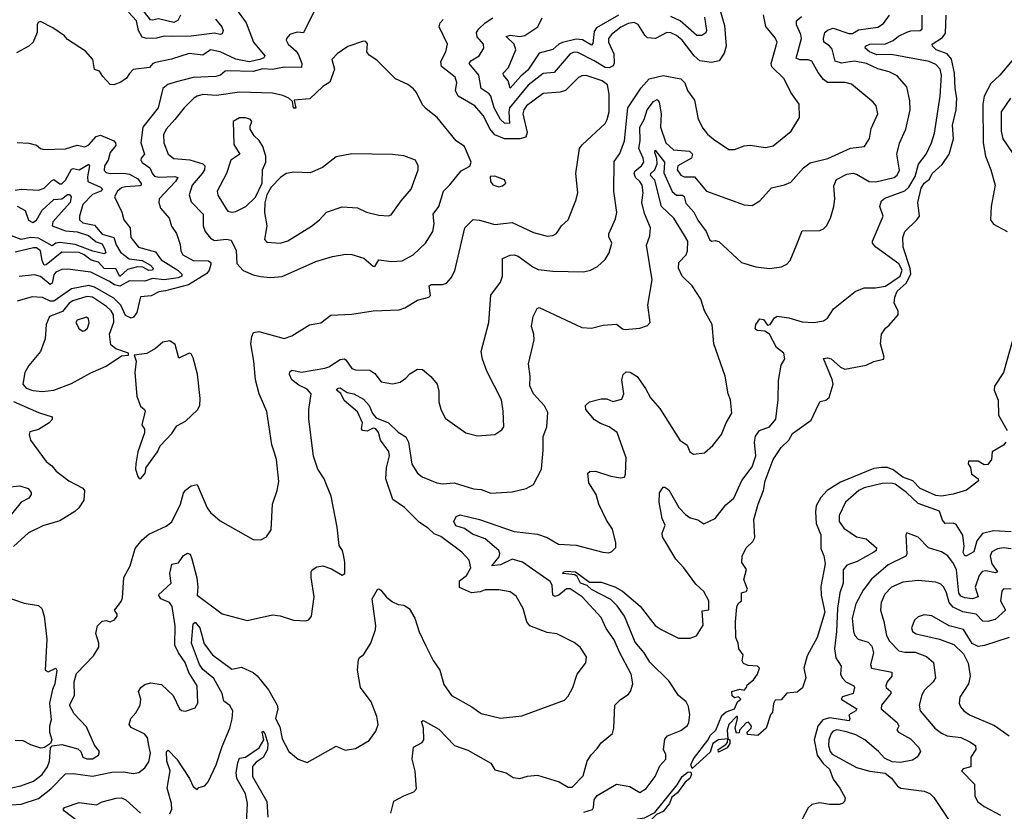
# Model space of a CAD drawing. Extents: x 1552033 to 1694788, y 811965 to 917215.
# Tile 605 of 632: x 1672088 to 1677180, y 903855 to 907952. Entities that reach past the tile are written whole.
import ezdxf

# ---------------------------------------------------------------- set-up
doc = ezdxf.new("R2010")
doc.units = 0

msp = doc.modelspace()

# ---------------------------------------------------------------- linework, layer by layer
at = {"layer": '0CON20XD'}
for points in [[(1672919.6, 907975), (1672905, 907947.1), (1672885, 907936.4), (1672805, 907956.7), (1672775, 907948.8), (1672765, 907951.5), (1672695, 908038.1)], [(1671995, 903884.7), (1672095, 903891.7), (1672185, 903921.2), (1672248.4, 903971.6), (1672325, 904048.6), (1672365, 904050), (1672465, 904036.7), (1672565, 904057.2), (1672625, 904059.5), (1672675, 904050.8), (1672703.8, 904056.2), (1672735, 904080), (1672755, 904110.8), (1672763.5, 904155), (1672754.8, 904194.8), (1672747.9, 904235), (1672735, 904253.8), (1672665, 904288.9), (1672653.3, 904305), (1672662.2, 904335), (1672688.1, 904365), (1672710, 904405), (1672714.4, 904435), (1672702.9, 904475), (1672714.5, 904495.5), (1672735, 904510.8), (1672765, 904519.2), (1672821.2, 904511.2), (1672882, 904455), (1672914, 904385), (1672925, 904376.2), (1672945, 904373.8), (1672995, 904391.2), (1673009.2, 904415), (1673005.4, 904505), (1672962.5, 904572.5), (1672943.5, 904625), (1672908.4, 904675), (1672889.6, 904715), (1672892.4, 904815), (1672876.4, 904915), (1672861.8, 904935), (1672818.5, 904955), (1672805.5, 904975), (1672870.4, 905035), (1672863.4, 905085), (1672875, 905134.2), (1672908.8, 905141.2), (1672935, 905178.5), (1672955, 905190), (1672970, 905185), (1672977.8, 905162.2), (1673003.7, 905063.7), (1673008.4, 905015), (1673005, 904973.8), (1673135, 904877.5), (1673265, 904842.9), (1673395, 904871.2), (1673435, 904866.2), (1673503.9, 904843.9), (1673565, 904840), (1673583.6, 904846.4), (1673596.2, 904865), (1673610.6, 904965), (1673594.4, 905065), (1673594.3, 905095), (1673600, 905105), (1673625, 905120), (1673655, 905126), (1673700.3, 905110.3), (1673755, 905076.2), (1673769.2, 905085), (1673769.5, 905145), (1673763, 905183), (1673756.9, 905205), (1673739.7, 905229.7), (1673729.6, 905325), (1673699.3, 905485), (1673674.6, 905545), (1673662.5, 905575), (1673629.5, 905625), (1673607, 905693), (1673582.9, 905885), (1673583.1, 905935), (1673594.5, 906015), (1673575, 906040.4), (1673530.7, 906060.7), (1673495, 906087.5), (1673483.2, 906115), (1673485, 906128.5), (1673495, 906138.2), (1673545, 906128.1), (1673665, 906147.8), (1673686.7, 906155), (1673745, 906192.5), (1673765, 906195.7), (1673775, 906192), (1673806.2, 906146.2), (1673825, 906140), (1673898.3, 906138.3), (1673925, 906120), (1673957.1, 906077.1), (1674015, 906067.1), (1674055, 906076), (1674085, 906096.2), (1674105, 906118.8), (1674145, 906143.8), (1674171.7, 906141.7), (1674214.4, 906104.4), (1674247.1, 906065), (1674255, 906030), (1674255.4, 905974.6), (1674265, 905936), (1674288.9, 905888.9), (1674323.8, 905863.8), (1674394.4, 905814.4), (1674455, 905798.6), (1674545.8, 905804.2), (1674581.7, 905828.3), (1674591.2, 905845), (1674588.9, 905925), (1674578.8, 905985), (1674503.4, 906133.4), (1674481.4, 906195), (1674474.2, 906235), (1674513.1, 906385), (1674524.4, 906525.6), (1674575, 906593.8), (1674584.4, 906625), (1674584.3, 906715.7), (1674625, 906732.5), (1674645, 906734.4), (1674665, 906727.5), (1674742, 906672), (1674769.3, 906659.3), (1674845, 906649.6), (1675003.2, 906646.8), (1675040, 906655), (1675076.2, 906675), (1675115, 906711.2), (1675135.8, 906745), (1675149.2, 906795), (1675135, 906827.5), (1675134.2, 906844.2), (1675169.6, 906920.4), (1675175.4, 906954.6), (1675160.5, 907065), (1675161.7, 907218.3), (1675191.5, 907258.5), (1675215.3, 907325), (1675232.7, 907495), (1675301.2, 907598.8), (1675342.9, 907645), (1675415, 907663.2), (1675507.1, 907645), (1675527.1, 907625), (1675541.4, 907585), (1675578, 907535), (1675597.2, 907437.2), (1675620.6, 907390.6), (1675645, 907359.2), (1675675, 907332.5), (1675755, 907280), (1675785, 907280), (1675835, 907298.6), (1675865, 907301.5), (1675945, 907289.5), (1675985, 907299.2), (1676077.1, 907375), (1676121.4, 907445), (1676118.1, 907515), (1676075.6, 907575), (1676040.6, 907645), (1675976.8, 907706.8), (1675974.5, 907725), (1676004.6, 907835), (1675995, 907858.1), (1675946.6, 907916.6), (1675933.7, 907976.3)], [(1673208.2, 908005), (1673259.6, 907935), (1673297.1, 907835), (1673355.5, 907764.5), (1673350.8, 907755), (1673330, 907745), (1673275, 907734.3), (1673205, 907747.2), (1673125, 907785.2), (1673075, 907796.2), (1673035, 907768.4), (1672965, 907776.3), (1672873.1, 907746.9), (1672789.3, 907730.7), (1672776, 907725), (1672758.8, 907705), (1672675, 907693.3), (1672655, 907673.8), (1672640.7, 907649.3), (1672611.3, 907628.7), (1672575, 907613.8), (1672555, 907616), (1672517.1, 907657.1), (1672500.8, 907685), (1672475, 907694.4), (1672466.2, 907745), (1672428.3, 907788.3), (1672335, 907849.4), (1672318.7, 907868.7), (1672259.4, 907909.4), (1672195, 907941.4), (1672183.3, 907936.7), (1672177.5, 907925), (1672178.6, 907885), (1672157.5, 907835), (1672135.5, 907814.5), (1672070.7, 907779.3)], [(1673610.5, 907995), (1673555, 907883.3), (1673525, 907886.7), (1673505, 907882), (1673485, 907874.2), (1673467.5, 907855), (1673465.7, 907845), (1673475.7, 907825), (1673517.9, 907787.9), (1673529, 907769), (1673547.6, 907725), (1673545, 907704.5), (1673455, 907705.7), (1673395, 907694.5), (1673345, 907696.6), (1673295, 907684.1), (1673162.8, 907687.2), (1673151.2, 907685), (1673126, 907665), (1673101.9, 907658.1), (1672985, 907651.6), (1672891.7, 907628.2), (1672853.8, 907616.2), (1672827.5, 907595), (1672803.3, 907495), (1672725.2, 907394.8), (1672714.1, 907315), (1672733.3, 907255), (1672715.6, 907235), (1672714.5, 907225), (1672721.7, 907211.8), (1672761.6, 907185), (1672773.8, 907153.8), (1672785, 907142.4), (1672807.5, 907137.5), (1672890.1, 907140.1), (1672905.4, 907135), (1672894.2, 907115), (1672808.2, 907025), (1672807.1, 907005), (1672816.2, 906976.2), (1672860.6, 906925), (1672873.1, 906883.1), (1672899.4, 906845), (1672917.9, 906787.9), (1672921.4, 906755), (1672932.2, 906735), (1672985, 906705.3), (1673065, 906703.8), (1673075.6, 906695.6), (1673076.5, 906685), (1673067.5, 906655), (1673055, 906638.8), (1672961.2, 906578.8), (1672841.1, 906548.9), (1672806.9, 906543.1), (1672768.1, 906521.9), (1672713.1, 906516.9), (1672693, 906437), (1672677, 906413), (1672665, 906407.5), (1672635, 906420.4), (1672610.8, 906475), (1672575, 906511.2), (1672475, 906567.3), (1672445, 906576.1), (1672355, 906558.5), (1672265, 906494.4), (1672245, 906495.6), (1672205, 906513.8), (1672152.7, 906517.3), (1672075, 906495.4)], [(1673100.5, 907955), (1673133.8, 907915), (1673140, 907895), (1673135, 907878), (1673125, 907875.7), (1673095, 907882.4), (1672975, 907866.2), (1672874.1, 907864.1), (1672835, 907865.8), (1672795, 907855.7), (1672745, 907853.9), (1672721.2, 907861.2), (1672702.4, 907895), (1672691.5, 907945), (1672650.2, 907990.2)], [(1675185, 907974.5), (1675070.6, 907909.4), (1675058.7, 907891.3), (1675051.4, 907828.6), (1675045, 907820.4), (1674997.9, 907847.9), (1674965, 907850.4), (1674895, 907834), (1674875.8, 907825), (1674845, 907797), (1674775, 907778.3), (1674715, 907690.3), (1674680, 907660), (1674625, 907597.1), (1674613.9, 907635), (1674589.3, 907665), (1674588.9, 907675), (1674615.4, 907705), (1674653.8, 907795), (1674644.5, 907824.5), (1674603.1, 907865), (1674625, 907870.7), (1674674.3, 907864.3), (1674699.9, 907870.1), (1674768.2, 907915), (1674790.4, 907960.4)], [(1675005, 903850.6), (1675050, 903865), (1675056.1, 903875), (1675059.5, 903915), (1675073.8, 903936.2), (1675175, 903994.9), (1675243.3, 903983.3), (1675295, 903952.5), (1675326.9, 903973.1), (1675375, 904035.4), (1675399.1, 904090.9), (1675430, 904125), (1675429.1, 904149.1), (1675416.7, 904175), (1675425, 904227.5), (1675437.5, 904245), (1675506.4, 904273.6), (1675540.9, 904299.1), (1675548.9, 904315), (1675554.2, 904355), (1675546.8, 904396.8), (1675535, 904421.9), (1675494.1, 904454.1), (1675445, 904530.9), (1675346.3, 904626.3), (1675317.1, 904675), (1675270.5, 904730.5), (1675215, 904864.5), (1675178.3, 904918.3), (1675145, 904951.8), (1675045, 905003.6), (1675022.9, 905022.9), (1674988.8, 905035), (1674970.4, 905070.4), (1674959.2, 905079.1), (1674896, 905085), (1674900, 905095), (1674915, 905097.8), (1674962, 905095), (1675035, 905040.8), (1675095, 905040.8), (1675165, 905015.8), (1675205, 904993.6), (1675296.3, 904916.3), (1675375, 904817.3), (1675405, 904795.4), (1675495, 904751.4), (1675555, 904751.2), (1675587.3, 904762.7), (1675622.2, 904817.8), (1675616.8, 904893.2), (1675652.3, 904897.7), (1675650.9, 904945), (1675625, 904991.9), (1675585, 905030), (1675523.1, 905115), (1675480.2, 905160.2), (1675412.9, 905275), (1675410, 905295), (1675421.2, 905321.2), (1675425.6, 905335.6), (1675410.9, 905370.9), (1675394.1, 905455), (1675397.3, 905502.7), (1675415, 905532.5), (1675425, 905532.5), (1675445, 905518), (1675496.9, 905426.9), (1675531.2, 905391.2), (1675555, 905373.6), (1675595, 905363.8), (1675625, 905343.3), (1675685, 905370), (1675739.2, 905440.8), (1675781.8, 905475), (1675822.8, 905567.2), (1675875, 905638.1), (1675894.3, 905695), (1675887.2, 905765), (1675893.3, 905796.7), (1675914.4, 905825), (1675966.2, 905845), (1675998.5, 905885), (1676010.5, 905985), (1676012.1, 906085), (1676025.7, 906164.3), (1676044.1, 906195.9), (1676039.4, 906225), (1676002.5, 906255), (1675966, 906325), (1675940.5, 906340.5), (1675902.3, 906342.3), (1675891.5, 906351.5), (1675895.4, 906375), (1675915, 906403.3), (1675935, 906400.4), (1675955, 906371.6), (1675969.6, 906375), (1675991.6, 906408.4), (1676005, 906416.9), (1676065, 906409.2), (1676135, 906387.5), (1676195.5, 906384.5), (1676245, 906393.8), (1676265, 906406.2), (1676296.2, 906455), (1676408.8, 906545), (1676455.7, 906564.3), (1676514.5, 906564.5), (1676565, 906572.5), (1676642, 906625), (1676651.4, 906655), (1676635, 906688.2), (1676515, 906773.8), (1676498.8, 906795), (1676498.8, 906805), (1676553.8, 906935), (1676536.9, 906985), (1676544.4, 907015), (1676561.7, 907028.3), (1676665, 907066.5), (1676685.6, 907085), (1676719.1, 907140.9), (1676735.9, 907204.1), (1676775.3, 907255), (1676803.9, 907315), (1676818.7, 907365), (1676848.4, 907555), (1676854.4, 907665), (1676848.3, 907695), (1676825, 907719), (1676790.8, 907735), (1676595, 907771.5), (1676520.5, 907770.5), (1676481.8, 907785), (1676459.5, 907805), (1676462.2, 907815), (1676485, 907824.7), (1676565, 907826.7), (1676605.8, 907844.2), (1676632.8, 907867.2), (1676675, 907886.9), (1676695.8, 907894.2), (1676744.2, 907895.8), (1676755, 907903.8), (1676755.4, 907974.6)], [(1675103.9, 905196.1), (1675135, 905192), (1675150.5, 905199.5), (1675170, 905220), (1675171.1, 905245), (1675154.2, 905315), (1675121.7, 905361.7), (1675082.5, 905445), (1675069.1, 905495), (1675031.8, 905555), (1675026, 905604), (1675035.9, 905614.1), (1675065, 905615.8), (1675145, 905590), (1675195, 905580), (1675215, 905584), (1675220.6, 905599.4), (1675224.6, 905685), (1675177.9, 905815), (1675136.9, 905845), (1675091.6, 905861.6), (1675061, 905881), (1675016.2, 905935), (1675013.3, 905955), (1675035, 905974.4), (1675095, 905988.8), (1675125, 905990), (1675155, 905975.7), (1675202.3, 905987.7), (1675211.4, 906015), (1675201.5, 906088.5), (1675208.8, 906115), (1675225, 906129.2), (1675245, 906127.8), (1675281.5, 906105), (1675325, 906043.5), (1675349.3, 905995), (1675398.8, 905938.8), (1675502, 905775), (1675539.7, 905749.7), (1675553.8, 905715), (1675573.2, 905703.2), (1675629.1, 905710.9), (1675672.6, 905747.4), (1675717.5, 905805), (1675740.8, 905865), (1675771.2, 905915), (1675764.4, 905984.4), (1675751.4, 906015), (1675736.5, 906106.5), (1675678.2, 906275), (1675668.6, 906375), (1675628.6, 906445), (1675610, 906505), (1675565, 906574.3), (1675514.6, 906624.6), (1675495.6, 906665), (1675496.9, 906695), (1675534, 906735), (1675541.4, 906755), (1675542.3, 906805), (1675525.5, 906835.5), (1675470.4, 906925), (1675406.6, 906985), (1675371.9, 907121.9), (1675350.3, 907145), (1675352.6, 907155), (1675372.1, 907175), (1675384.4, 907205), (1675383, 907233), (1675372.1, 907265), (1675375, 907277.1), (1675421.9, 907215), (1675419.8, 907159.8), (1675462.4, 907062.4), (1675485, 907043.9), (1675515, 907042.9), (1675525, 907036.5), (1675532.7, 907002.7), (1675573.3, 906955), (1675594.2, 906914.2), (1675637.8, 906855), (1675655, 906813.3), (1675665, 906805.3), (1675685, 906809.1), (1675703.9, 906803.9), (1675820.8, 906695), (1675895, 906671.9), (1675965, 906664.3), (1676027.4, 906672.6), (1676055, 906685.7), (1676072.9, 906705), (1676105.5, 906784.5), (1676135, 906859.2), (1676225, 906861.4), (1676245, 906869.2), (1676260, 906885), (1676280.8, 906925), (1676298.9, 906985), (1676302.7, 907025), (1676298.1, 907091.9), (1676312, 907125), (1676365, 907151.8), (1676396.7, 907156.7), (1676415, 907152.5), (1676480.8, 907115), (1676515, 907111.9), (1676610, 907135), (1676625, 907146.5), (1676637.8, 907172.2), (1676623.3, 907255), (1676637.7, 907312.3), (1676670.9, 907385), (1676692.1, 907485), (1676692, 907532), (1676675.6, 907605), (1676625, 907661.2), (1676585, 907681.2), (1676525, 907697.2), (1676466.9, 907725), (1676405, 907737.6), (1676337.2, 907727.2), (1676305, 907736.7), (1676289.1, 907799.1), (1676275, 907816.6), (1676246.7, 907835), (1676244.6, 907854.6), (1676251.9, 907885), (1676265, 907897.8), (1676295, 907908.1), (1676375, 907880), (1676395, 907880), (1676425, 907898.8), (1676525, 907912.9), (1676555, 907932.7), (1676586.4, 907975)], [(1675708.9, 908005), (1675732.2, 907922.2), (1675741.2, 907815), (1675731.1, 907778.9), (1675705, 907739.4), (1675665, 907729.3), (1675605, 907738.8), (1675575, 907763.9), (1675514.1, 907845), (1675485, 907870.3), (1675455, 907884.2), (1675435, 907884.7), (1675375.6, 907854.4), (1675335, 907857.4), (1675320.7, 907870.7), (1675286.8, 907926.8), (1675265, 907937), (1675235, 907931.6), (1675196.7, 907913.3), (1675147.6, 907875), (1675132.9, 907855), (1675133.4, 907835), (1675160.7, 907775), (1675162.7, 907727.3), (1675157.7, 907712.3), (1675137.1, 907702.9), (1675115, 907704.3), (1675059.2, 907739.3)], [(1675319.1, 906949.1), (1675305.4, 907005), (1675311.5, 907055), (1675307.1, 907095), (1675295.7, 907115), (1675273.3, 907135), (1675265.2, 907155), (1675270.1, 907169.9), (1675304.2, 907195), (1675315.6, 907215), (1675312.5, 907235), (1675289.8, 907285), (1675295.8, 907325), (1675294.8, 907395), (1675317, 907435), (1675332.7, 907485), (1675365, 907527.9), (1675385, 907537.8), (1675394.6, 907524.6), (1675405.2, 907465.2), (1675401.5, 907395), (1675429, 907315), (1675468.6, 907278.6), (1675550.9, 907270.9), (1675566.8, 907255), (1675562.9, 907235), (1675492.1, 907195), (1675488.5, 907175), (1675506.6, 907146.6), (1675525, 907138.5), (1675577.6, 907137.6), (1675638.8, 907065), (1675834.3, 906994.3), (1675875, 906990.8), (1675915, 907013.8), (1675975, 907080.8), (1676043.4, 907096.6), (1676075, 907111.4), (1676141.1, 907185), (1676175, 907211.5), (1676266.6, 907233.4), (1676385, 907286.2), (1676456.2, 907295), (1676482.6, 907337.4), (1676491.5, 907388.5), (1676525.5, 907465), (1676517.8, 907505), (1676501.9, 907525), (1676388.8, 907618.8), (1676357, 907627), (1676265, 907626.7), (1676245, 907641.9), (1676217.7, 907677.7), (1676185, 907736.2), (1676164.7, 907744.7), (1676123.1, 907743.1), (1676102.9, 907752.9), (1676131.2, 907855), (1676128, 907875), (1676104.7, 907925), (1676104.5, 907945), (1676131.1, 907968.9)], [(1675630, 907965), (1675640, 907895), (1675636, 907884), (1675615, 907870), (1675590.4, 907870.4), (1675504.2, 907945), (1675455, 907968)], [(1675845.7, 904495), (1675850.3, 904509.7), (1675882.5, 904535), (1675903.3, 904565), (1675913.8, 904595), (1675904.1, 904605.9), (1675855, 904610), (1675830.7, 904620.7), (1675823.8, 904633.8), (1675830, 904665), (1675806.7, 904695), (1675803.8, 904725), (1675790.8, 904755), (1675790, 904835), (1675797.1, 904912.9), (1675805, 904932.5), (1675820, 904945), (1675820, 904985), (1675845, 904993.3), (1675852.5, 905005), (1675833.3, 905055), (1675846.2, 905106.2), (1675823, 905143), (1675823.8, 905175), (1675845, 905218.8), (1675879.5, 905250.5), (1675888.9, 905271.1), (1675884.4, 905365), (1675906.5, 905445), (1675934.5, 905515), (1675942.5, 905565), (1675985, 905675.7), (1676025, 905737.1), (1676064.7, 905775.3), (1676085, 905810), (1676181.4, 905878.6), (1676219.1, 905960.9), (1676226.7, 905975), (1676256.7, 905983.3), (1676273.5, 905996.5), (1676294.8, 906065), (1676290.3, 906090.3), (1676245, 906197.5), (1676265, 906202), (1676285, 906196.4), (1676332.9, 906152.9), (1676355, 906143.6), (1676465.9, 906164.1), (1676505, 906182.2), (1676555.5, 906195), (1676558.5, 906205), (1676539.4, 906275), (1676545.4, 906324.6), (1676565, 906355.7), (1676585, 906370.6), (1676630.8, 906425), (1676631.6, 906445), (1676610.4, 906485), (1676613.3, 906515), (1676625, 906545.9), (1676672.3, 906587.7), (1676696.5, 906635), (1676693.7, 906663.7), (1676657.5, 906775), (1676654.5, 906825), (1676665, 906855.6), (1676727.8, 906915), (1676740.9, 906935), (1676732.8, 907005), (1676749.7, 907080.3), (1676765, 907104.8), (1676793.4, 907126.6), (1676806.7, 907155), (1676858.4, 907201.6), (1676895.3, 907255), (1676917.5, 907335), (1676911.6, 907405), (1676931.1, 907485), (1676934.8, 907545), (1676925.5, 907595.5), (1676922.5, 907675), (1676907.5, 907747.5), (1676885, 907774.2), (1676827.8, 907795), (1676808.1, 907815), (1676807.1, 907825), (1676860.8, 907859.3), (1676875, 907882), (1676879.4, 907975)], [(1672598, 904922), (1672615, 904943.8), (1672619.7, 904960.3), (1672627.1, 905065), (1672658.6, 905125), (1672685.7, 905215), (1672720.9, 905259.1), (1672755, 905289.4), (1672845, 905331.1), (1672875, 905352.5), (1672920, 905445), (1672935, 905500.8), (1672945, 905516.9), (1672975, 905538.6), (1673005.5, 905545.5), (1673056.7, 905425), (1673075, 905400.8), (1673125, 905358), (1673295, 905262), (1673335, 905260), (1673363.9, 905276.1), (1673388.7, 905311.3), (1673395.6, 905444.4), (1673419.2, 905515), (1673427.9, 905562.1), (1673415.9, 905675.9), (1673403.8, 905715), (1673392.3, 905752.3), (1673365.5, 905924.5), (1673326.9, 906015), (1673307, 906087), (1673298.9, 906185), (1673282.7, 906275), (1673287.8, 906312.2), (1673297.1, 906332.9), (1673325, 906338.1), (1673455, 906302.1), (1673495.7, 906315), (1673587.2, 906372.8), (1673645, 906382), (1673697.3, 906422.7), (1673805, 906428.1), (1673915, 906444.3), (1674050.7, 906449.3), (1674079.8, 906460.2), (1674145, 906500.8), (1674204.3, 906515.7), (1674212, 906525), (1674206, 906575), (1674215, 906581.4), (1674275, 906581.5), (1674295, 906587.8), (1674319.5, 906615), (1674337.3, 906652.7), (1674390, 906875), (1674433, 906917), (1674465, 906914.5), (1674545, 906892.1), (1674635, 906902.9), (1674745, 906849.5), (1674815, 906830.6), (1674845, 906834.4), (1674864, 906845), (1674889.4, 906885), (1674923.6, 906916.4), (1674964.6, 907015.4), (1674973.6, 907055), (1674964.6, 907155), (1674982.5, 907285), (1674995.9, 907304.1), (1675114.8, 907415.2), (1675126.6, 907435), (1675136, 907474), (1675136.6, 907566.6), (1675127.3, 907615), (1675099.4, 907635), (1675016.9, 907663.1), (1674995, 907661.5), (1674977.3, 907652.7), (1674910, 907585), (1674883.1, 907576.9), (1674795, 907568.8), (1674709.5, 907505), (1674694.8, 907485), (1674690.5, 907465), (1674711.4, 907368.6), (1674705, 907344.5), (1674675, 907334.6), (1674595.3, 907334.7), (1674545.6, 907355.6), (1674520.9, 907385), (1674484.7, 907455), (1674440.7, 907505), (1674354.7, 907555), (1674341.6, 907585), (1674347.9, 907625), (1674339.1, 907655), (1674269.4, 907709.4), (1674265.4, 907735), (1674290.9, 907785), (1674300, 907825), (1674257.8, 907915), (1674263.1, 907935), (1674277.8, 907952.2)], [(1675059.2, 907739.3), (1674975, 907782.2), (1674955, 907783.1), (1674935, 907774.7), (1674852, 907678), (1674795, 907673.8), (1674717.8, 907612.2), (1674620.8, 907495), (1674616.6, 907475), (1674620.8, 907415), (1674595, 907416.9), (1674575, 907435.5), (1674541.6, 907495), (1674524.1, 907555), (1674515, 907568), (1674473.9, 907595), (1674462.4, 907665), (1674412.9, 907725), (1674420.7, 907739.3), (1674464.6, 907765), (1674487.8, 907805), (1674485.6, 907825), (1674453, 907863), (1674450.5, 907885), (1674462.4, 907905), (1674495, 907934.7), (1674535, 907961.4)], [(1673385, 906617.1), (1673445, 906622.9), (1673619.4, 906700.6), (1673705, 906726.7), (1673775, 906738.6), (1673805, 906735.8), (1673866.9, 906716.9), (1673915, 906676.2), (1673925, 906674), (1673945, 906708.1), (1674010.2, 906700.2), (1674065, 906703.8), (1674122.5, 906735), (1674185.6, 906795), (1674223.6, 906855), (1674231.5, 906895), (1674226.9, 906945), (1674255.6, 906985), (1674280, 907065), (1674313.1, 907096.9), (1674370.3, 907169.7), (1674416.4, 907193.6), (1674423.3, 907215), (1674388, 907295), (1674345.3, 907325.3), (1674246.1, 907446.1), (1674189.8, 907489.8), (1674171.2, 907511.2), (1674140.6, 907575), (1674125, 907594.3), (1674095, 907615.6), (1674031.2, 907645), (1673935, 907742.5), (1673895, 907767.5), (1673883.3, 907785), (1673887, 907827), (1673878.3, 907838.3), (1673865, 907840), (1673785, 907813.3), (1673730, 907775), (1673702.5, 907745), (1673715.4, 907695), (1673691.8, 907628.2), (1673655, 907605.5), (1673588.8, 907541.2), (1673507.5, 907535), (1673515, 907493.3), (1673504.2, 907494.2), (1673498.3, 907528.3), (1673478.8, 907545), (1673448.7, 907558.7), (1673395, 907570.8), (1673225, 907577.4), (1673105, 907559.1), (1673035, 907564.3), (1673005, 907556.5), (1672988.8, 907545), (1672937.5, 907495), (1672890.7, 907435), (1672846.1, 907385), (1672832, 907355), (1672832.8, 907315), (1672856.1, 907255), (1672885, 907233.6), (1672966.8, 907226.8), (1673035.6, 907205.6), (1673045.9, 907195), (1673042.9, 907175), (1673031.1, 907155), (1672979.3, 907095), (1672964.1, 907045), (1672975, 907009.5), (1673036.2, 906945), (1673036.6, 906885), (1673046.2, 906855), (1673075, 906820.5), (1673095, 906808.5), (1673156.4, 906816.4), (1673180.9, 906810.9), (1673206.9, 906756.9), (1673210.3, 906690.3), (1673243.2, 906653.2), (1673295, 906631.1), (1673332.6, 906622.6), (1673385, 906617.1)], [(1677220, 907740), (1677156.1, 907663.9), (1677109.3, 907620.7), (1677075.7, 907555), (1677069, 907515), (1677071, 907315), (1677082.3, 907245), (1677110.5, 907175), (1677131.7, 907095), (1677111.1, 906985), (1677108.9, 906915), (1677123.7, 906893.7), (1677195, 906855.3)], [(1677212.5, 907545), (1677163.6, 907475), (1677163.4, 907375), (1677171.8, 907335), (1677220.5, 907265)], [(1673185, 906954.7), (1673205, 906958.4), (1673257.8, 906985), (1673307.1, 907032.9), (1673341.9, 907105), (1673343.1, 907175), (1673360.3, 907215), (1673360, 907245), (1673344.7, 907294.7), (1673326.9, 907326.9), (1673301.1, 907351.1), (1673279.2, 907385), (1673278.8, 907401.2), (1673288.6, 907425), (1673281.2, 907435), (1673255, 907443.3), (1673225, 907443.3), (1673192.5, 907425), (1673196, 907305), (1673225.5, 907255), (1673179.2, 907225), (1673156.6, 907155), (1673109.4, 907065), (1673112.9, 907042.9), (1673155, 906972.2), (1673165, 906960.9), (1673185, 906954.7)], [(1672075, 907316.7), (1672135, 907312.9), (1672175, 907302), (1672195.8, 907285.8), (1672215, 907280), (1672325, 907283.5), (1672385, 907301.4), (1672425, 907293.8), (1672445, 907304.7), (1672483.6, 907346.4), (1672505, 907354), (1672574.1, 907324.1), (1672583.3, 907315), (1672585, 907300.8), (1672554.8, 907265), (1672545.8, 907225), (1672526.2, 907195), (1672525, 907172), (1672535, 907161.5), (1672555.8, 907155.8), (1672625, 907157.7), (1672655, 907152.3), (1672698.6, 907128.6), (1672715.4, 907104.6), (1672716.4, 907095), (1672708.7, 907091.3), (1672635, 907087.1), (1672615, 907080.7), (1672593.3, 907065), (1672577.9, 907035), (1672615.6, 906955.6), (1672626.5, 906916.5), (1672659.1, 906875), (1672662.5, 906825), (1672701.5, 906775), (1672789.9, 906749.9), (1672818.6, 906708.6), (1672905.4, 906655.4), (1672926.2, 906635), (1672925.4, 906625), (1672906.9, 906615), (1672835, 906606.2), (1672775, 906613), (1672735, 906598.4), (1672655, 906600.2), (1672605, 906572), (1672578.7, 906578.7), (1672549.2, 906599.2), (1672455, 906644.8), (1672335, 906660.9), (1672305, 906658.6), (1672275, 906645.4), (1672265, 906631.9), (1672255, 906588.5), (1672245, 906581.2), (1672195, 906622.4), (1672165, 906631.8), (1672085, 906622.9)], [(1673435, 906794.5), (1673475, 906807.1), (1673597.7, 906882.3), (1673638.5, 906915), (1673675, 906955.5), (1673755, 906982.9), (1673835, 906978.5), (1673881.2, 906955), (1673945, 906940.4), (1673994.3, 906935.7), (1674008.9, 906941.1), (1674060, 907015), (1674112.5, 907075), (1674148.9, 907175), (1674148.5, 907195), (1674134.1, 907224.1), (1674075, 907247.4), (1674015.3, 907254.7), (1673805, 907257.9), (1673725, 907242.2), (1673653.5, 907186.5), (1673590.5, 907159.5), (1673505, 907163.3), (1673465, 907155.3), (1673436.2, 907135), (1673388.3, 907085), (1673365.2, 907045), (1673355.9, 907004.1), (1673353.9, 906953.9), (1673365.4, 906885), (1673354.4, 906814.4), (1673365, 906800), (1673435, 906794.5)], [(1672065, 907068.9), (1672095, 907074.4), (1672185, 907070), (1672215, 907078.9), (1672251.9, 907118.1), (1672265, 907124.1), (1672295, 907102), (1672305, 907102.8), (1672325, 907121.3), (1672355, 907178), (1672365, 907181.3), (1672395, 907174.3), (1672445, 907203.1), (1672449.3, 907195), (1672438.9, 907138.9), (1672440.8, 907115), (1672506.4, 907085), (1672516.5, 907075), (1672506.7, 907065), (1672465, 907047.3), (1672413.8, 906995), (1672396.9, 906935), (1672397.5, 906915), (1672415, 906901.1), (1672475, 906888.5), (1672515, 906841), (1672574.8, 906824.8), (1672586.7, 906786.7), (1672609, 906749), (1672654.1, 906714.1), (1672721.1, 906705), (1672765, 906680.4), (1672777.5, 906665), (1672775.4, 906655), (1672755, 906653.6), (1672725, 906670.7), (1672697.3, 906672.7), (1672645, 906659.4), (1672605, 906623.3), (1672585, 906662.4), (1672525, 906663.4), (1672495, 906696), (1672457.5, 906707.5), (1672421.7, 906735), (1672395, 906746.5), (1672305, 906748.5), (1672225, 906683), (1672215, 906681.8), (1672203.1, 906705), (1672195, 906756.2), (1672175, 906770.7), (1672158.5, 906771.5), (1672065, 906749.1)], [(1674565, 907086.2), (1674585, 907091.2), (1674602.5, 907105), (1674595, 907122.5), (1674545, 907141.2), (1674520, 907140), (1674523.3, 907115), (1674535, 907096.7), (1674565, 907086.2)], [(1672075, 906986.9), (1672116.5, 906965), (1672133.8, 906913.8), (1672155, 906902.2), (1672175, 906914.1), (1672204.5, 906965.5), (1672265, 907021.7), (1672305, 907024.2), (1672335, 907047), (1672345, 907047.8), (1672354.4, 907034.4), (1672348.3, 907005), (1672259.3, 906905), (1672256.2, 906885), (1672325, 906858.9), (1672385, 906853.1), (1672444.1, 906834.1), (1672482.5, 906802.5), (1672515, 906790.8), (1672527.2, 906762.8), (1672533.1, 906745), (1672525, 906740.4), (1672465.8, 906754.2), (1672375, 906788.3), (1672295, 906799.4), (1672274.7, 906795.3), (1672255, 906780.7), (1672185, 906820.3), (1672145, 906823.6), (1672095, 906814), (1672045, 906833.3)], [(1672865, 903841.2), (1672874.4, 903865.6), (1672872.3, 903895), (1672850, 903975), (1672866.5, 904065), (1672849.5, 904115), (1672846.2, 904165), (1672855, 904170.8), (1672900.9, 904125), (1672965.8, 904025), (1672985, 903983.3), (1673005, 903967.5), (1673015, 903977.5), (1673045, 903987.5), (1673062.3, 904007.7), (1673104, 904096), (1673135, 904190), (1673174.7, 904285.3), (1673186.9, 904333.1), (1673190, 904375), (1673175, 904403.2), (1673143, 904425), (1673134.8, 904465), (1673091.6, 904541.6), (1673035, 904589.5), (1673017, 904615), (1672976.4, 904725), (1672984.6, 904825.4), (1672995, 904834), (1673020, 904805), (1673041.6, 904721.6), (1673084.5, 904664.5), (1673185, 904590.4), (1673235, 904601.4), (1673295, 904573.1), (1673316.5, 904556.5), (1673374, 904484), (1673420, 904405), (1673422.5, 904385), (1673410.7, 904335), (1673432.4, 904292.4), (1673445, 904230), (1673478.8, 904165), (1673527.5, 904125), (1673575, 904107.5), (1673725, 904191.2), (1673770.5, 904170.5), (1673825, 904179.2), (1673895, 904222.2), (1673930, 904270), (1673942.2, 904305), (1673935.3, 904345), (1673905, 904422.2), (1673849.4, 904495), (1673834.4, 904585), (1673840, 904640), (1673847, 904653), (1673865.8, 904664.2), (1673904.4, 904725.6), (1673928.2, 904795), (1673930.4, 904815), (1673911.4, 904955), (1673937.7, 905002.3), (1673945, 905006.2), (1673955, 905000), (1673985, 904962.5), (1674015, 904939.2), (1674045, 904926), (1674075, 904922), (1674102, 904905), (1674130.5, 904855), (1674153.6, 904783.6), (1674186.9, 904715), (1674225.3, 904635.3), (1674260, 904585), (1674280.7, 904510.7), (1674320.6, 904455), (1674426.4, 904396.4), (1674475, 904361.1), (1674575, 904337.8), (1674685, 904348.6), (1674905, 904430.8), (1674925, 904451.2), (1674949.2, 904495), (1674970.8, 904565), (1675016.4, 904623.6), (1675019.2, 904655), (1674985.7, 904705), (1674955, 904728.9), (1674865, 904772.9), (1674815, 904780), (1674726.2, 904815), (1674710, 904835), (1674692, 904905), (1674655, 904968), (1674625, 904990.6), (1674565, 905001.1), (1674495, 905001.5), (1674468.5, 904991.5), (1674425, 904986.3), (1674362.5, 905012.5), (1674362.5, 905047.5), (1674399.2, 905075), (1674421.4, 905115), (1674413.1, 905155), (1674375, 905195.5), (1674266.4, 905276.4), (1674230.7, 905290.7), (1674200.5, 905320.5), (1674155, 905349.7), (1674077.5, 905427.5), (1674018, 905468), (1673981.2, 905575), (1673985, 905632.5), (1674000, 905695), (1673997, 905717), (1673953.1, 905775), (1673943.3, 905815), (1673930, 905835), (1673915, 905836.9), (1673885, 905823), (1673861.1, 905825), (1673856, 905835), (1673860, 905865), (1673835, 905921.9), (1673765, 905981.3), (1673747.8, 906017.8), (1673735, 906028.1), (1673725.8, 906035), (1673734.2, 906045), (1673745, 906046.3), (1673781.8, 906021.8), (1673815, 906015.2), (1673865, 905987), (1673894.4, 905955), (1673913.1, 905913.1), (1673931.5, 905891.5), (1673995.5, 905865), (1674045, 905817.7), (1674085, 905792.9), (1674098.2, 905765), (1674115, 905650.8), (1674145.4, 905605.4), (1674169.2, 905585), (1674245, 905554.3), (1674275, 905550), (1674335, 905554.2), (1674433.9, 905523.9), (1674475, 905520), (1674525, 905500.9), (1674635, 905508.8), (1674707.5, 905525), (1674744.1, 905545.9), (1674785.8, 905625), (1674795.5, 905724.5), (1674794.6, 905795), (1674813.6, 905845), (1674818.5, 905918.5), (1674802.6, 905952.6), (1674745.8, 906015), (1674726.5, 906056.5), (1674727.7, 906105), (1674719.1, 906170.9), (1674748.9, 906295), (1674747.5, 906325), (1674734.5, 906364.5), (1674743.3, 906415), (1674763.7, 906456.3), (1674775, 906462.5), (1674995, 906358.6), (1675045, 906355.7), (1675105, 906370), (1675175, 906376.2), (1675205, 906351.2), (1675218.8, 906348.8), (1675295.5, 906354.5), (1675335, 906368.8), (1675348, 906385), (1675336.9, 906475), (1675358.2, 906605), (1675328.7, 906785), (1675346.3, 906833.7), (1675349.3, 906875), (1675319.1, 906949.1)], [(1672205, 906027.5), (1672265, 906034.6), (1672355, 906069.5), (1672455, 906123.3), (1672535, 906158.1), (1672615, 906211.2), (1672650, 906215), (1672650, 906225), (1672585, 906248.2), (1672559.2, 906269.3), (1672551.4, 906325), (1672573.8, 906386.1), (1672573.5, 906425), (1672561.6, 906445), (1672536.7, 906466.7), (1672465, 906515.7), (1672435, 906519.6), (1672362.5, 906497.5), (1672342.8, 906485), (1672309.2, 906440.8), (1672242.1, 906415), (1672223.8, 906375), (1672219.2, 906300.8), (1672194.7, 906235.3), (1672135, 906161.2), (1672113.8, 906125), (1672104.6, 906065.4), (1672120.8, 906045), (1672155, 906033.5), (1672205, 906027.5)], [(1672415, 906340), (1672425, 906343.3), (1672438, 906355), (1672447.7, 906382.3), (1672443.6, 906403.6), (1672433, 906413), (1672385, 906397.3), (1672378.2, 906385), (1672395, 906352.5), (1672415, 906340)], [(1672715, 905576.7), (1672736.2, 905605), (1672742.5, 905635), (1672801.2, 905715), (1672815, 905746.7), (1672875, 905810), (1672900.5, 905849.5), (1672945.9, 905874.1), (1673007.7, 905932.3), (1673020, 905955), (1673021.7, 905991.7), (1673007.3, 906117.3), (1672985, 906202.5), (1672975, 906222.5), (1672965, 906226.2), (1672910.7, 906200.7), (1672891.2, 906271.2), (1672865, 906290), (1672827.3, 906282.7), (1672790.3, 906249.7), (1672745.8, 906224.2), (1672680, 906215), (1672690, 906185), (1672682.5, 906125), (1672693.9, 906003.9), (1672711.7, 905951.7), (1672732.5, 905935), (1672736.2, 905925), (1672720, 905855), (1672732.5, 905832.5), (1672733, 905813), (1672699.4, 905715), (1672687.7, 905652.3), (1672687.5, 905625), (1672698, 905588), (1672705, 905577.5), (1672715, 905576.7)], [(1677228.7, 906315), (1677175, 906125.8), (1677128.3, 906055), (1677128.2, 906035), (1677147.9, 905982.1), (1677150, 905905), (1677194.3, 905825)], [(1672055.2, 905975.2), (1672185, 905918.9), (1672255, 905896.7), (1672255, 905882.5), (1672240, 905865), (1672185, 905830.8), (1672140.7, 905819.3), (1672136.7, 905805), (1672143.8, 905775), (1672223.8, 905665), (1672253.3, 905643.3), (1672275.8, 905615), (1672341.4, 905565), (1672415, 905527.3), (1672423.3, 905515), (1672418.9, 905465), (1672392.9, 905425), (1672373.5, 905406.5), (1672295, 905357.3), (1672207.3, 905332.7), (1672133.5, 905296.5), (1672055, 905224.6)], [(1677187.5, 905765), (1677175, 905749.2), (1677117.5, 905715), (1677114, 905675), (1677095, 905650), (1677075, 905647.5), (1677045, 905667.5), (1676995, 905667.5), (1676993.6, 905653.6), (1677004.1, 905634.1), (1677010.6, 905600.6), (1677043.8, 905575), (1677045.8, 905565), (1676985, 905516.7), (1676915, 905495.8), (1676855, 905486.2), (1676825, 905488.8), (1676787.1, 905507.1), (1676744.1, 905525), (1676706, 905566), (1676655, 905583.6), (1676605, 905622), (1676575, 905633.5), (1676545, 905634.8), (1676505, 905628.8), (1676332.1, 905557.9), (1676264.5, 905515.5), (1676231.1, 905478.9), (1676207, 905435), (1676204.2, 905404.3), (1676206.7, 905345), (1676231.1, 905285), (1676230.8, 905215), (1676246.5, 905176.5), (1676253.5, 905135), (1676231.5, 905018.5), (1676233, 904973), (1676251.2, 904885), (1676212.7, 904755), (1676161.1, 904658.9), (1676143.8, 904595), (1676153.6, 904546.4), (1676135.9, 904494.1), (1676108.8, 904471.2), (1676055, 904466.7), (1676025, 904431.2), (1675995, 904430), (1675987, 904413), (1675981.7, 904368.3), (1675970, 904355), (1675947.5, 904285), (1675905, 904247.5), (1675851.7, 904251.7), (1675850, 904265), (1675870, 904285), (1675872.5, 904295), (1675856.7, 904316.7), (1675845, 904312.5), (1675810, 904275), (1675808.3, 904261.7), (1675795, 904260), (1675787.5, 904285), (1675800, 904335), (1675800, 904345), (1675795, 904346.2), (1675756, 904305), (1675745.8, 904275), (1675750, 904230), (1675760, 904225), (1675760, 904205), (1675746.4, 904183.6), (1675701.7, 904161.7), (1675700, 904175), (1675740, 904200), (1675748.3, 904211.7), (1675750, 904230), (1675701.2, 904225), (1675671.9, 904205), (1675658.5, 904161.5), (1675565, 904076.2), (1675559.4, 904095), (1675573.2, 904126.8), (1675646.9, 904223.1), (1675660.5, 904249.5), (1675687.8, 904275), (1675719.2, 904350.8), (1675740.9, 904369.1), (1675785, 904385.5), (1675799.2, 904420.8), (1675816.7, 904435), (1675805, 904447.5), (1675785, 904442.5), (1675771.7, 904451.7), (1675770, 904475), (1675812.5, 904487.5), (1675835, 904482.5), (1675845.7, 904495)], [(1672021.8, 905531.8), (1672088.5, 905538.5), (1672130.8, 905525), (1672147.1, 905505), (1672147.5, 905495), (1672135, 905476), (1672096.1, 905453.9), (1672045, 905393.1)], [(1677215, 905300.7), (1677124.2, 905305.8), (1677066.9, 905293.1), (1677038.3, 905255), (1677021.7, 905198.3), (1676985, 905176.4), (1676975, 905177.3), (1676967.2, 905195), (1676972.8, 905225), (1676964.8, 905284.8), (1676930, 905340), (1676915, 905346.4), (1676874.3, 905345), (1676860.9, 905360.9), (1676845, 905407.5), (1676735, 905448.4), (1676674.6, 905505), (1676615, 905547.1), (1676595, 905553.4), (1676548.5, 905551.5), (1676455, 905529.6), (1676427.1, 905515), (1676359.1, 905455), (1676325.5, 905385), (1676325, 905354), (1676350.1, 905320.1), (1676415, 905276.2), (1676465.6, 905265), (1676519.2, 905219.1), (1676516.4, 905205), (1676505, 905195.8), (1676418.5, 905148.5), (1676365, 905128.8), (1676346.4, 905105), (1676346.9, 905035), (1676328.4, 904985), (1676316.5, 904905), (1676312.6, 904785), (1676300.9, 904695), (1676308.5, 904648.5), (1676335.3, 904605.3), (1676333.1, 904565), (1676341.3, 904545), (1676360.4, 904525), (1676401.1, 904505), (1676404.6, 904495), (1676397.8, 904465), (1676343, 904447), (1676336.9, 904435), (1676416.7, 904385), (1676411.2, 904375), (1676375.5, 904355), (1676381.5, 904335), (1676376.6, 904323.4), (1676275, 904338.5), (1676241.5, 904328.5), (1676215.2, 904295), (1676195.9, 904225), (1676211.9, 904145), (1676242.5, 904102.5), (1676275, 904073.3), (1676295, 904020.8), (1676330, 903975), (1676356.2, 903925), (1676353.8, 903906.2), (1676342.5, 903895), (1676325, 903890.6), (1676275, 903890), (1676225, 903898.8), (1676185, 903890.4), (1676165, 903872.2), (1676134.2, 903815)], [(1674007.9, 903845), (1674023.4, 903906.6), (1674075, 903935.8), (1674126.7, 903955), (1674139.1, 903970.9), (1674133.2, 904063.2), (1674117.5, 904125), (1674125, 904187.5), (1674169.2, 904210.8), (1674178.6, 904225), (1674175.7, 904285), (1674165, 904320), (1674175, 904324.2), (1674185, 904320), (1674255, 904279.5), (1674336.3, 904196.3), (1674405, 904171.4), (1674523.8, 904103.8), (1674545, 904069.2), (1674604.4, 904054.4), (1674639.5, 904029.5), (1674675, 904024), (1674713.4, 904036.6), (1674765, 904042.5), (1674877.3, 904007.3), (1674925, 903980), (1674945, 903980), (1675002.1, 904037.9), (1675021.9, 904115), (1675042.4, 904147.6), (1675075, 904179.2), (1675095, 904209.2), (1675153.2, 904256.8), (1675160, 904285), (1675165.7, 904405), (1675195, 904433.1), (1675235, 904459.2), (1675246.9, 904475), (1675258.5, 904515), (1675250, 904565), (1675189, 904679), (1675162.3, 904742.3), (1675120.2, 904800.2), (1675095, 904857.1), (1674996.2, 904965), (1674935, 905005.4), (1674915, 905005.4), (1674876.4, 904973.6), (1674855, 904967.3), (1674845, 904972.9), (1674842.2, 905025), (1674832, 905045), (1674688.6, 905145), (1674635, 905159.1), (1674575, 905130.7), (1674530, 905125), (1674568.1, 905171.9), (1674571, 905189), (1674565.5, 905205), (1674495.3, 905265), (1674429.8, 905289.8), (1674388, 905318), (1674342.5, 905332.5), (1674332.1, 905355), (1674345, 905380.5), (1674365, 905388.4), (1674465.4, 905364.6), (1674645, 905302.5), (1674765, 905289.8), (1674815, 905272.6), (1674875, 905237.1), (1674965, 905232.5), (1675103.9, 905196.1)], [(1677215, 905213.2), (1677175, 905218.4), (1677145, 905213.2), (1677115, 905198.5), (1677106.7, 905175), (1677115.9, 905135), (1677145, 905094.5), (1677135, 905089.2), (1677085, 905098.8), (1677064.6, 905095.4), (1677049.8, 905075), (1677028.7, 905015), (1677044.4, 904965), (1677015, 904955.2), (1676975, 904959.2), (1676955, 904967.6), (1676945, 904983.3), (1676932, 905105), (1676917.1, 905137.1), (1676887, 905177), (1676855, 905198), (1676787.8, 905217.8), (1676735, 905274.2), (1676675, 905296.2), (1676670, 905285), (1676675.3, 905185.3), (1676670, 905175), (1676579.8, 905130.2), (1676493.4, 905056.6), (1676450.1, 904999.9), (1676411.7, 904928.3), (1676392.7, 904855), (1676399.6, 904785), (1676406.4, 904765), (1676424.4, 904745), (1676475, 904731.1), (1676495, 904709.5), (1676503.8, 904675), (1676487.5, 904615), (1676492.5, 904595), (1676598, 904575), (1676597.3, 904555), (1676573.9, 904525), (1676566.7, 904505), (1676569.2, 904495), (1676592.9, 904475), (1676592.2, 904465), (1676544.6, 904405), (1676542.5, 904385), (1676625.3, 904315), (1676634.2, 904295), (1676624.4, 904275), (1676632.2, 904265), (1676695, 904229.5), (1676738.6, 904185), (1676745.7, 904164.3), (1676728.6, 904135), (1676705, 904120), (1676643.3, 904106.7), (1676600.7, 904110.7), (1676560.1, 904130.1), (1676529.6, 904165), (1676458.2, 904225), (1676411.4, 904251.4), (1676363.4, 904266.6), (1676313.6, 904276.4), (1676295, 904269.7), (1676285, 904257.9), (1676272.6, 904225), (1676270.7, 904195), (1676278.4, 904165), (1676290.4, 904150.4), (1676415, 904082.2), (1676485, 904062.5), (1676562.9, 904052.9), (1676596, 904026), (1676628, 903985), (1676644.6, 903974.6), (1676765, 903959.2), (1676795, 903947.8), (1676815.9, 903925.9), (1676897.3, 903802.7)], [(1677215, 905005.2), (1677175, 905006.4), (1677166.2, 904993.8), (1677160, 904945), (1677185.5, 904895), (1677132.3, 904847.7), (1677095, 904837), (1677068.4, 904838.4), (1677034.8, 904874.8), (1676965, 904886.5), (1676915, 904912), (1676894.8, 904935), (1676881.6, 904985), (1676866.4, 905015), (1676850.8, 905030.8), (1676825, 905041.5), (1676735, 905050), (1676655, 905040.8), (1676597.1, 905015), (1676561.3, 904978.7), (1676542.7, 904935), (1676538.8, 904895), (1676557.6, 904837.6), (1676570.6, 904765), (1676585.9, 904735.9), (1676634.8, 904684.8), (1676665, 904678.1), (1676718.1, 904678.1), (1676776.8, 904656.8), (1676813.8, 904625), (1676824.6, 904545), (1676812.1, 904525), (1676767.7, 904482.3), (1676752.7, 904457.3), (1676740, 904405), (1676745.5, 904375), (1676820.5, 904285), (1676855, 904259.6), (1676885, 904246.1), (1676955, 904236.2), (1677002, 904215), (1677030, 904195), (1677032, 904175), (1677006.4, 904135), (1677007.5, 904085), (1676966.2, 904075), (1676958.6, 904065), (1677025.5, 903995), (1677026.5, 903935), (1677041.9, 903905), (1677075, 903879.6), (1677160.6, 903835)], [(1672005, 904968), (1672111.7, 904931.7), (1672185, 904920), (1672202.5, 904905), (1672214.3, 904865), (1672227.5, 904745), (1672220, 904585), (1672235, 904576.2), (1672275, 904596.2), (1672280, 904585), (1672270, 904515), (1672256.7, 904485), (1672242, 904415), (1672251.2, 904328.8), (1672242.5, 904295), (1672242.5, 904265), (1672254.2, 904225), (1672246.7, 904205), (1672215.6, 904184.4), (1672197.8, 904182.2), (1672145, 904198.5), (1672105, 904219.4), (1672065, 904221.1)], [(1672044.2, 903975.8), (1672093.9, 903986.1), (1672158.9, 904011.1), (1672204, 904045), (1672232.2, 904085), (1672241.9, 904115), (1672247.1, 904182.9), (1672255.8, 904194.2), (1672305, 904200.9), (1672388.8, 904178.8), (1672403.5, 904165), (1672415, 904135.7), (1672435, 904126.2), (1672465, 904127.3), (1672495, 904146.2), (1672500.8, 904165), (1672475, 904198), (1672432.8, 904292.8), (1672369.5, 904359.5), (1672346, 904405), (1672370.8, 904455), (1672369.4, 904525), (1672382, 904568), (1672470.2, 904659.8), (1672496.4, 904703.6), (1672496.9, 904725), (1672480.8, 904775), (1672490.8, 904815), (1672515, 904839.2), (1672535, 904842.5), (1672555, 904836), (1672578, 904845), (1672591.2, 904865), (1672591.2, 904875), (1672577.5, 904895), (1672598, 904922)], [(1677205, 904754.5), (1677077.2, 904712.8), (1677045, 904708.1), (1677012.9, 904722.9), (1676968.1, 904795), (1676895, 904815.3), (1676805, 904866.2), (1676765, 904871.8), (1676735, 904861.1), (1676715, 904844), (1676699.1, 904805), (1676705.6, 904785), (1676723.4, 904773.4), (1676845, 904746.4), (1676918.9, 904718.9), (1676969.1, 904669.1), (1676992.4, 904622.4), (1677002.9, 904555), (1676995, 904514), (1676950, 904445), (1676946.7, 904415), (1676953.3, 904395), (1676970, 904375), (1677000, 904355), (1677128.3, 904298.3), (1677205.3, 904245.3)], [(1673259.8, 903765), (1673265.8, 903895), (1673255.2, 903945.2), (1673210.2, 904025), (1673207.5, 904055), (1673215.3, 904105.3), (1673225, 904130.4), (1673255, 904134.7), (1673326.4, 904183.6), (1673350.8, 904225), (1673341.4, 904265), (1673345, 904269.2), (1673355, 904257.1), (1673371.6, 904205), (1673370, 904175), (1673347.2, 904132.8), (1673310.5, 904109.5), (1673292.4, 904087.6), (1673291.5, 904035), (1673365.8, 903905), (1673371.8, 903825)], [(1675245, 903770), (1675242.5, 903775), (1675264.1, 903805.9), (1675283.8, 903816.2), (1675319.5, 903820.5), (1675372, 903848), (1675488.2, 903991.8), (1675514.6, 904035.4), (1675545, 904058.6), (1675558.1, 904058.1), (1675561.9, 904045), (1675553.1, 904025), (1675530, 904005), (1675489.1, 903950.9), (1675461.2, 903928.8), (1675448.1, 903895), (1675415.3, 903854.7), (1675381.5, 903838.5), (1675355, 903812.2), (1675320.8, 903809.2), (1675265, 903773.6), (1675245, 903770)], [(1672385.6, 903805), (1672319.2, 903855), (1672312, 903865), (1672318.8, 903875), (1672395, 903900), (1672485, 903888.8), (1672515, 903904), (1672587, 903923), (1672615, 903924.6), (1672637.5, 903915), (1672711.9, 903845)]]:
    msp.add_lwpolyline(points, dxfattribs=at)

doc.saveas('drawing.dxf')
